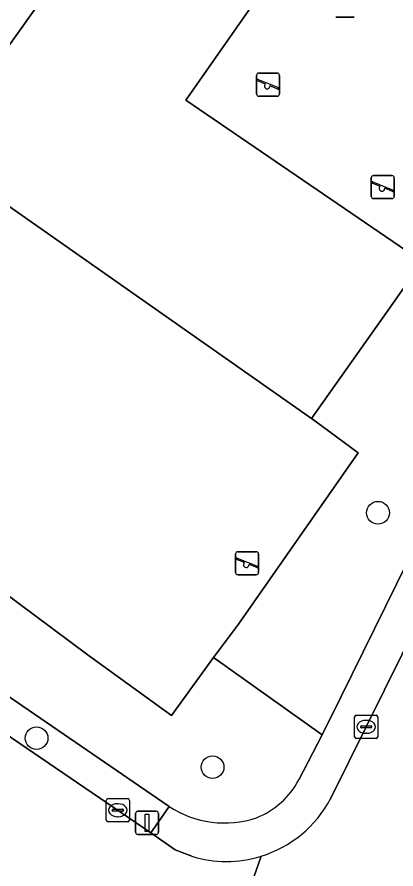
# Model space of a CAD drawing. Extents: x 160102 to 160934, y 382045 to 382923.
# Drawn here: x 160289.97 to 160306.31, y 382249.45 to 382286.24 of the extents above; entities that cross this region are included whole.
import ezdxf

# ---------------------------------------------------------------- set-up
doc = ezdxf.new("R2010")
doc.units = 0
for name, color, linetype in [('IMGEO_Boom', 7, 'Continuous'), ('IMGEO_Groenvoorziening', 7, 'Continuous'), ('IMGEO_Hek', 7, 'Continuous'), ('IMGEO_Kolk', 7, 'Continuous'), ('IMGEO_Lichtmast', 7, 'Continuous'), ('IMGEO_Rijbaan_lokaal_open', 7, 'Continuous'), ('IMGEO_Speelvoorziening', 7, 'Continuous'), ('IMGEO_Terreindeel_zand', 7, 'Continuous'), ('IMGEO_Voetpad_open', 7, 'Continuous')]:
    doc.layers.add(name, color=color, linetype=linetype)

msp = doc.modelspace()

# ---------------------------------------------------------------- linework, layer by layer
at = {"layer": 'IMGEO_Boom'}
for centre in [(160305.539, 382264.832), (160290.811, 382255.097), (160298.404, 382253.846)]:
    msp.add_circle(centre, 0.489, dxfattribs=at)
at = {"layer": 'IMGEO_Groenvoorziening'}
for points in [[(160297.248, 382282.645), (160304.236, 382292.65), (160301.765, 382294.341), (160308.267, 382303.482), (160304.682, 382306.09), (160301.959, 382302.247), (160300.173, 382299.793), (160295.749, 382293.643), (160288.929, 382284.04), (160286.328, 382280.377), (160302.677, 382268.897), (160305.902, 382273.485), (160313.714, 382284.598), (160314.569, 382285.862), (160314.443, 382285.95), (160307.36, 382275.744)], [(160288.929, 382284.04), (160295.749, 382293.643), (160300.173, 382299.793), (160299.004, 382300.635), (160296.687, 382302.334), (160274.113, 382271.141), (160273.795, 382270.291), (160273.723, 382269.369), (160273.922, 382268.422), (160274.32, 382267.634), (160274.955, 382266.953), (160277.714, 382265.011), (160280.088, 382268.322), (160278.607, 382269.505), (160280.325, 382271.923), (160284.995, 382278.5), (160286.295, 382280.331), (160286.328, 382280.377)], [(160316.372, 382282.146), (160316.593, 382282.595), (160314.77, 382283.916), (160313.714, 382284.598), (160305.902, 382273.485), (160302.677, 382268.897), (160302.807, 382268.801), (160304.677, 382267.418), (160299.528, 382260.025), (160298.448, 382258.582), (160303.135, 382255.246), (160303.944, 382256.89)], [(160286.328, 382280.377), (160286.295, 382280.331), (160284.995, 382278.5), (160280.325, 382271.923), (160278.607, 382269.505), (160280.088, 382268.322), (160293.036, 382258.688), (160296.626, 382256.07), (160298.448, 382258.582), (160299.528, 382260.025), (160304.677, 382267.418), (160302.807, 382268.801), (160302.677, 382268.897)]]:
    msp.add_lwpolyline(points, close=True, dxfattribs=at)
for points in [[(160273.638, 382266.243), (160274.689, 382265.5), (160280.538, 382261.367), (160295.738, 382251.003), (160296.529, 382252.151), (160288.689, 382257.509), (160279.811, 382263.578), (160277.714, 382265.011), (160274.955, 382266.953), (160274.32, 382267.634), (160273.922, 382268.422), (160273.723, 382269.369), (160273.795, 382270.291), (160274.113, 382271.141), (160296.687, 382302.334)], [(160280.088, 382268.322), (160277.714, 382265.011), (160279.811, 382263.578), (160288.689, 382257.509), (160296.529, 382252.151)], [(160302.12, 382253.297), (160303.135, 382255.246), (160298.448, 382258.582), (160296.626, 382256.07), (160293.036, 382258.688), (160280.088, 382268.322)]]:
    msp.add_lwpolyline(points, dxfattribs=at)
for centre, radius, start, end in [((160299.014, 382254.921), 3.505, 291.51, 332.3984), ((160298.916, 382255.757), 4.324, 236.5025, 288.6568)]:
    msp.add_arc(centre, radius, start, end, dxfattribs=at)
at = {"layer": 'IMGEO_Hek'}
for points in [[(160288.929, 382284.04), (160295.749, 382293.643)], [(160313.714, 382284.598), (160305.902, 382273.485)], [(160305.902, 382273.485), (160302.677, 382268.897), (160302.807, 382268.801)], [(160302.807, 382268.801), (160304.677, 382267.418), (160299.528, 382260.025)], [(160293.036, 382258.688), (160280.088, 382268.322)], [(160298.448, 382258.582), (160296.626, 382256.07), (160293.036, 382258.688)]]:
    msp.add_lwpolyline(points, dxfattribs=at)
at = {"layer": 'IMGEO_Kolk'}
for p, q in [((160304.527, 382255.161), (160304.527, 382256.013)), ((160304.602, 382256.087), (160305.454, 382256.087)), ((160305.528, 382256.013), (160305.528, 382255.161)), ((160304.786, 382255.581), (160304.786, 382255.593)), ((160304.829, 382255.63), (160305.227, 382255.63)), ((160305.015, 382255.867), (160305.04, 382255.867)), ((160305.27, 382255.593), (160305.27, 382255.581)), ((160305.224, 382255.544), (160304.826, 382255.544)), ((160305.038, 382255.307), (160305.013, 382255.307)), ((160305.454, 382255.087), (160304.602, 382255.087)), ((160293.817, 382251.558), (160293.817, 382252.41)), ((160293.892, 382252.484), (160294.744, 382252.484)), ((160294.818, 382252.41), (160294.818, 382251.558)), ((160294.076, 382251.978), (160294.076, 382251.99)), ((160294.514, 382251.941), (160294.116, 382251.941)), ((160294.119, 382252.027), (160294.517, 382252.027)), ((160294.305, 382252.264), (160294.33, 382252.264)), ((160294.56, 382251.99), (160294.56, 382251.978)), ((160294.328, 382251.704), (160294.303, 382251.704)), ((160294.744, 382251.484), (160293.892, 382251.484))]:
    msp.add_line(p, q, dxfattribs=at)
for points in [[(160304.527, 382255.161), (160304.527, 382256.013)], [(160304.602, 382256.087), (160305.454, 382256.087)], [(160305.528, 382256.013), (160305.528, 382255.161)], [(160305.454, 382255.087), (160304.602, 382255.087)], [(160293.817, 382251.558), (160293.817, 382252.41)], [(160293.892, 382252.484), (160294.744, 382252.484)], [(160294.818, 382252.41), (160294.818, 382251.558)], [(160294.744, 382251.484), (160293.892, 382251.484)]]:
    msp.add_lwpolyline(points, dxfattribs=at)
for centre, radius, start, end in [((160304.604, 382256.011), 0.0765, 91.552, 178.448), ((160304.604, 382256.011), 0.0765, 91.552, 178.448), ((160305.452, 382256.011), 0.0765, 1.552, 88.448), ((160305.452, 382256.011), 0.0765, 1.552, 88.448), ((160304.826, 382255.59), 0.0403, 85.8775, 175.7526), ((160305.231, 382255.592), 0.0386, 1.7309, 96.639), ((160304.823, 382255.58), 0.0366, 178.938, 274.7102), ((160305.227, 382255.587), 0.043, 264.8664, 352.4533), ((160304.604, 382255.163), 0.0765, 181.552, 268.448), ((160304.604, 382255.163), 0.0765, 181.552, 268.448), ((160305.452, 382255.163), 0.0765, 271.552, 358.448), ((160305.452, 382255.163), 0.0765, 271.552, 358.448), ((160293.894, 382252.408), 0.0765, 91.552, 178.448), ((160293.894, 382252.408), 0.0765, 91.552, 178.448), ((160294.742, 382252.408), 0.0765, 1.552, 88.448), ((160294.742, 382252.408), 0.0765, 1.552, 88.448), ((160294.116, 382251.987), 0.0403, 85.8775, 175.7526), ((160294.113, 382251.977), 0.0366, 178.938, 274.7102), ((160294.517, 382251.984), 0.043, 264.8664, 352.4533), ((160294.521, 382251.989), 0.0386, 1.7309, 96.639), ((160293.894, 382251.56), 0.0765, 181.552, 268.448), ((160293.894, 382251.56), 0.0765, 181.552, 268.448), ((160294.742, 382251.56), 0.0765, 271.552, 358.448), ((160294.742, 382251.56), 0.0765, 271.552, 358.448)]:
    msp.add_arc(centre, radius, start, end, dxfattribs=at)
for centre, major_axis, ratio, start_param, end_param in [((160305.014, 382255.587), (-0.387, 0.002), 0.722429, 4.712389, 7.853982), ((160305.039, 382255.587), (-0.39, 0.002), 0.717154, 1.570796, 4.712389), ((160294.304, 382251.984), (-0.387, 0.002), 0.722429, 4.712389, 7.853982), ((160294.329, 382251.984), (-0.39, 0.002), 0.717154, 1.570796, 4.712389)]:
    msp.add_ellipse(centre, major_axis=major_axis, ratio=ratio, start_param=start_param, end_param=end_param, dxfattribs=at)
at = {"layer": 'IMGEO_Lichtmast'}
for p, q in [((160295.179, 382251.939), (160295.969, 382251.939)), ((160295.969, 382251.939), (160295.179, 382251.939)), ((160295.079, 382251.039), (160295.079, 382251.839)), ((160295.079, 382251.839), (160295.079, 382251.039)), ((160296.069, 382251.839), (160296.069, 382251.039)), ((160296.069, 382251.039), (160296.069, 382251.839)), ((160295.969, 382250.939), (160295.179, 382250.939)), ((160295.179, 382250.939), (160295.969, 382250.939))]:
    msp.add_line(p, q, dxfattribs=at)
msp.add_lwpolyline([(160295.499, 382251.814), (160295.649, 382251.814), (160295.649, 382251.064), (160295.499, 382251.064), (160295.499, 382251.814)], dxfattribs=at)
for centre, start, end in [((160295.179, 382251.839), 90, 180), ((160295.179, 382251.839), 90, 180), ((160295.969, 382251.839), 0, 90), ((160295.969, 382251.839), 360, 90), ((160295.179, 382251.039), 180, 270), ((160295.179, 382251.039), 180, 270), ((160295.969, 382251.039), 270, 0), ((160295.969, 382251.039), 270, 0)]:
    msp.add_arc(centre, 0.1, start, end, dxfattribs=at)
at = {"layer": 'IMGEO_Rijbaan_lokaal_open'}
for points in [[(160328.146, 382302.359), (160327.485, 382300.988), (160303.491, 382252.472)], [(160297.502, 382250), (160296.791, 382250.277), (160295.738, 382251.003), (160280.538, 382261.367)], [(160296.914, 382239.751), (160300.493, 382250)], [(160300.493, 382250), (160296.914, 382239.751)]]:
    msp.add_lwpolyline(points, dxfattribs=at)
for centre, radius, start, end in [((160299.008, 382254.855), 5.077, 287.0095, 332.0051), ((160298.997, 382254.769), 4.998, 252.5883, 287.4117)]:
    msp.add_arc(centre, radius, start, end, dxfattribs=at)
at = {"layer": 'IMGEO_Speelvoorziening'}
for p, q in [((160304.509, 382286.24), (160303.719, 382286.24)), ((160303.719, 382286.24), (160304.509, 382286.24)), ((160300.299, 382282.92), (160300.299, 382283.72)), ((160300.299, 382283.72), (160300.299, 382282.92)), ((160300.399, 382283.82), (160301.189, 382283.82)), ((160301.189, 382283.82), (160300.399, 382283.82)), ((160301.289, 382283.72), (160301.289, 382282.92)), ((160301.289, 382282.92), (160301.289, 382283.72)), ((160300.682, 382283.348), (160300.343, 382283.485)), ((160300.368, 382283.545), (160301.244, 382283.192)), ((160301.22, 382283.132), (160300.88, 382283.269)), ((160301.189, 382282.82), (160300.399, 382282.82)), ((160300.399, 382282.82), (160301.189, 382282.82)), ((160305.249, 382278.497), (160305.249, 382279.297)), ((160305.249, 382279.297), (160305.249, 382278.497)), ((160305.349, 382279.397), (160306.139, 382279.397)), ((160306.139, 382279.397), (160305.349, 382279.397)), ((160306.239, 382279.297), (160306.239, 382278.497)), ((160306.239, 382278.497), (160306.239, 382279.297)), ((160305.632, 382278.925), (160305.293, 382279.062)), ((160305.318, 382279.122), (160306.194, 382278.769)), ((160306.17, 382278.709), (160305.83, 382278.846)), ((160306.139, 382278.397), (160305.349, 382278.397)), ((160305.349, 382278.397), (160306.139, 382278.397)), ((160299.396, 382262.251), (160299.396, 382263.051)), ((160299.396, 382263.051), (160299.396, 382262.251)), ((160299.496, 382263.151), (160300.286, 382263.151)), ((160300.286, 382263.151), (160299.496, 382263.151)), ((160300.386, 382263.051), (160300.386, 382262.251)), ((160300.386, 382262.251), (160300.386, 382263.051)), ((160299.779, 382262.679), (160299.44, 382262.816)), ((160299.465, 382262.876), (160300.341, 382262.523)), ((160300.317, 382262.463), (160299.977, 382262.6)), ((160300.286, 382262.151), (160299.496, 382262.151)), ((160299.496, 382262.151), (160300.286, 382262.151))]:
    msp.add_line(p, q, dxfattribs=at)
for centre, radius, start, end in [((160300.399, 382283.72), 0.1, 90, 180), ((160300.399, 382283.72), 0.1, 90, 180), ((160300.356, 382283.515), 0.0327, 68.078, 248.078), ((160301.189, 382283.72), 0.1, 0, 90), ((160301.189, 382283.72), 0.1, 360, 90), ((160300.761, 382283.258), 0.12, 130.9928, 5.1632), ((160301.232, 382283.162), 0.0327, 248.078, 68.078), ((160300.399, 382282.92), 0.1, 180, 270), ((160300.399, 382282.92), 0.1, 180, 270), ((160301.189, 382282.92), 0.1, 270, 0), ((160301.189, 382282.92), 0.1, 270, 0), ((160305.349, 382279.297), 0.1, 90, 180), ((160305.349, 382279.297), 0.1, 90, 180), ((160306.139, 382279.297), 0.1, 0, 90), ((160306.139, 382279.297), 0.1, 360, 90), ((160305.306, 382279.092), 0.0327, 68.078, 248.078), ((160305.711, 382278.835), 0.12, 130.9928, 5.1632), ((160306.182, 382278.739), 0.0327, 248.078, 68.078), ((160305.349, 382278.497), 0.1, 180, 270), ((160305.349, 382278.497), 0.1, 180, 270), ((160306.139, 382278.497), 0.1, 270, 0), ((160306.139, 382278.497), 0.1, 270, 0), ((160299.496, 382263.051), 0.1, 90, 180), ((160299.496, 382263.051), 0.1, 90, 180), ((160300.286, 382263.051), 0.1, 0, 90), ((160300.286, 382263.051), 0.1, 360, 90), ((160299.453, 382262.846), 0.0327, 68.078, 248.078), ((160299.858, 382262.589), 0.12, 130.9928, 5.1632), ((160299.496, 382262.251), 0.1, 180, 270), ((160299.496, 382262.251), 0.1, 180, 270), ((160300.286, 382262.251), 0.1, 270, 0), ((160300.286, 382262.251), 0.1, 270, 0), ((160300.329, 382262.493), 0.0327, 248.078, 68.078)]:
    msp.add_arc(centre, radius, start, end, dxfattribs=at)
at = {"layer": 'IMGEO_Terreindeel_zand'}
msp.add_lwpolyline([(160317.079, 382297.026), (160310.024, 382302.204), (160308.758, 382303.125), (160308.267, 382303.482), (160301.765, 382294.341), (160304.236, 382292.65), (160297.248, 382282.645), (160307.36, 382275.744), (160314.443, 382285.95), (160313.953, 382286.29), (160311.009, 382288.334)], close=True, dxfattribs=at)
at = {"layer": 'IMGEO_Voetpad_open'}
for points in [[(160331.921, 382316.994), (160329.555, 382312.339), (160329.965, 382311.967), (160330.322, 382311.291), (160330.409, 382310.531), (160330.185, 382309.731), (160325.576, 382300.38), (160325.406, 382300.504), (160317.281, 382283.992), (160316.593, 382282.595), (160316.372, 382282.146), (160303.944, 382256.89), (160303.135, 382255.246), (160302.12, 382253.297)], [(160303.491, 382252.472), (160327.485, 382300.988)], [(160296.529, 382252.151), (160295.738, 382251.003), (160296.791, 382250.277), (160297.502, 382250)]]:
    msp.add_lwpolyline(points, dxfattribs=at)
for centre, radius, start, end in [((160299.014, 382254.921), 3.505, 291.51, 332.3984), ((160299.008, 382254.855), 5.077, 287.0095, 332.0051), ((160298.916, 382255.757), 4.324, 236.5025, 288.6568), ((160298.997, 382254.769), 4.998, 252.5883, 287.4117)]:
    msp.add_arc(centre, radius, start, end, dxfattribs=at)

doc.saveas('drawing.dxf')
